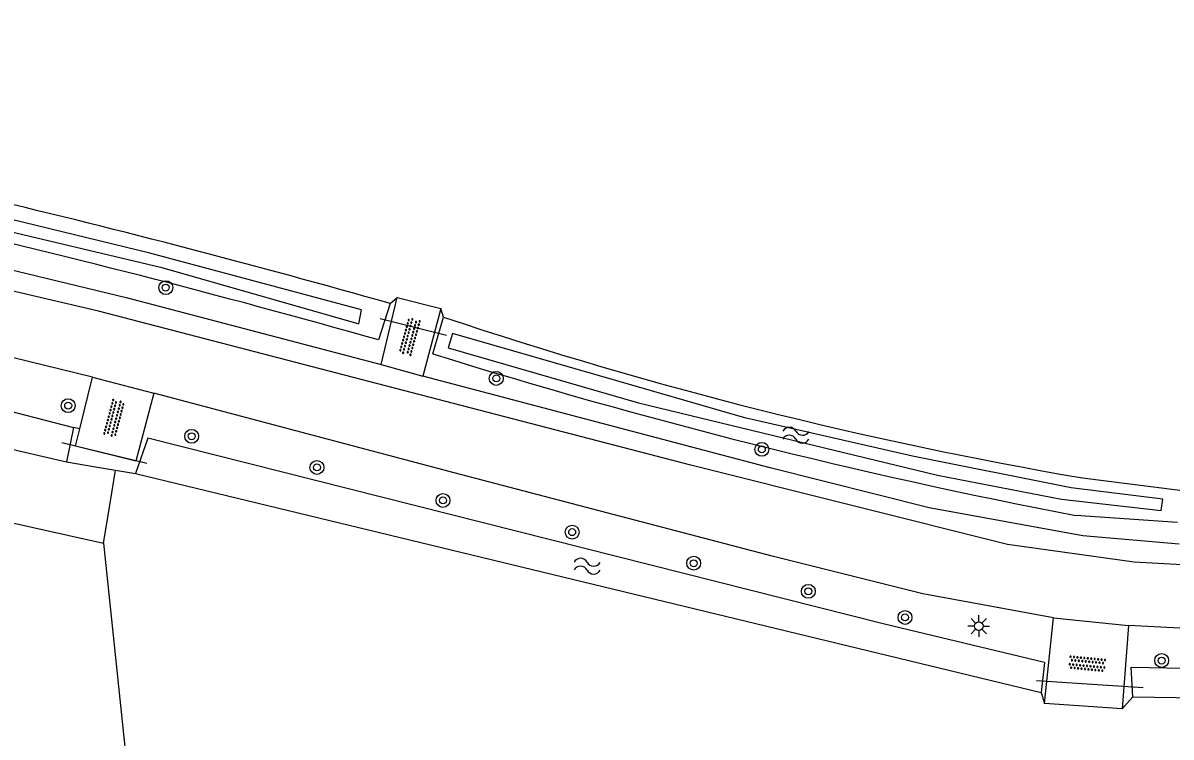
# Model space of a CAD drawing. Extents: x 136000 to 141000, y 400494 to 402006.
# Drawn here: x 138064.5 to 138130.6, y 400788.1 to 400829.2 of the extents above; entities that cross this region are included whole.
import ezdxf

# ---------------------------------------------------------------- set-up
doc = ezdxf.new("R2010")
doc.units = 0
for name, color, linetype in [('gg-afsc-erfafscheiding', 7, 'Continuous'), ('gg-afsc-hekwerk', 7, 'Continuous'), ('gg-knt-bronhoudergrens', 7, 'Continuous'), ('gg-knt-verharding', 7, 'Continuous'), ('gg-knt-verharding nz', 7, 'Continuous'), ('gg-kntw-bovenkant insteek waterloop', 7, 'Continuous'), ('gg-kntw-waterlijn', 7, 'Continuous'), ('gg-kwrk-duiker nz buis', 7, 'Continuous'), ('gt-grn-groengrens', 7, 'Continuous'), ('gt-symb-boom', 7, 'Continuous'), ('gt-symb-lichtmast', 7, 'Continuous'), ('gt-symb-overige verharding', 7, 'Continuous'), ('gt-symb-watersymbool', 7, 'Continuous')]:
    doc.layers.add(name, color=color, linetype=linetype)

# ---------------------------------------------------------------- blocks, each defined once
blk = doc.blocks.new('gt0-OVH')
at = {"layer": 'gt-symb-overige verharding'}
for points in [[(-0.972, 0.298), (-0.967, 0.308), (-0.965, 0.319), (-0.966, 0.33), (-0.971, 0.34), (-0.978, 0.348), (-0.988, 0.353), (-0.999, 0.355), (-1.01, 0.354), (-1.02, 0.349), (-1.028, 0.342), (-1.033, 0.332), (-1.035, 0.321), (-1.034, 0.31), (-1.029, 0.3), (-1.022, 0.292), (-1.012, 0.287), (-1.001, 0.285), (-0.99, 0.286), (-0.98, 0.291)], [(-0.872, 0.106), (-0.867, 0.116), (-0.865, 0.126), (-0.866, 0.137), (-0.871, 0.147), (-0.878, 0.156), (-0.888, 0.161), (-0.899, 0.163), (-0.91, 0.162), (-0.92, 0.157), (-0.928, 0.15), (-0.933, 0.14), (-0.935, 0.129), (-0.934, 0.118), (-0.929, 0.108), (-0.922, 0.1), (-0.912, 0.095), (-0.901, 0.092), (-0.89, 0.094), (-0.88, 0.098)], [(-0.772, 0.298), (-0.767, 0.308), (-0.765, 0.319), (-0.766, 0.33), (-0.771, 0.34), (-0.778, 0.348), (-0.788, 0.353), (-0.799, 0.355), (-0.81, 0.354), (-0.82, 0.349), (-0.828, 0.342), (-0.833, 0.332), (-0.835, 0.321), (-0.834, 0.31), (-0.829, 0.3), (-0.822, 0.292), (-0.812, 0.287), (-0.801, 0.285), (-0.79, 0.286), (-0.78, 0.291)], [(-0.672, 0.106), (-0.667, 0.116), (-0.665, 0.126), (-0.666, 0.137), (-0.671, 0.147), (-0.678, 0.156), (-0.688, 0.161), (-0.699, 0.163), (-0.71, 0.162), (-0.72, 0.157), (-0.728, 0.15), (-0.733, 0.14), (-0.735, 0.129), (-0.734, 0.118), (-0.729, 0.108), (-0.722, 0.1), (-0.712, 0.095), (-0.701, 0.092), (-0.69, 0.094), (-0.68, 0.098)], [(-0.572, 0.298), (-0.567, 0.308), (-0.565, 0.319), (-0.566, 0.33), (-0.571, 0.34), (-0.578, 0.348), (-0.588, 0.353), (-0.599, 0.355), (-0.61, 0.354), (-0.62, 0.349), (-0.628, 0.342), (-0.633, 0.332), (-0.635, 0.321), (-0.634, 0.31), (-0.629, 0.3), (-0.622, 0.292), (-0.612, 0.287), (-0.601, 0.285), (-0.59, 0.286), (-0.58, 0.291)], [(-0.472, 0.106), (-0.467, 0.116), (-0.465, 0.126), (-0.466, 0.137), (-0.471, 0.147), (-0.478, 0.156), (-0.488, 0.161), (-0.499, 0.163), (-0.51, 0.162), (-0.52, 0.157), (-0.528, 0.15), (-0.533, 0.14), (-0.535, 0.129), (-0.534, 0.118), (-0.529, 0.108), (-0.522, 0.1), (-0.512, 0.095), (-0.501, 0.092), (-0.49, 0.094), (-0.48, 0.098)], [(-0.372, 0.298), (-0.367, 0.308), (-0.365, 0.319), (-0.366, 0.33), (-0.371, 0.34), (-0.378, 0.348), (-0.388, 0.353), (-0.399, 0.355), (-0.41, 0.354), (-0.42, 0.349), (-0.428, 0.342), (-0.433, 0.332), (-0.435, 0.321), (-0.434, 0.31), (-0.429, 0.3), (-0.422, 0.292), (-0.412, 0.287), (-0.401, 0.285), (-0.39, 0.286), (-0.38, 0.291)], [(-0.272, 0.106), (-0.267, 0.116), (-0.265, 0.126), (-0.266, 0.137), (-0.271, 0.147), (-0.278, 0.156), (-0.288, 0.161), (-0.299, 0.163), (-0.31, 0.162), (-0.32, 0.157), (-0.328, 0.15), (-0.333, 0.14), (-0.335, 0.129), (-0.334, 0.118), (-0.329, 0.108), (-0.322, 0.1), (-0.312, 0.095), (-0.301, 0.092), (-0.29, 0.094), (-0.28, 0.098)], [(-0.172, 0.298), (-0.167, 0.308), (-0.165, 0.319), (-0.166, 0.33), (-0.171, 0.34), (-0.178, 0.348), (-0.188, 0.353), (-0.199, 0.355), (-0.21, 0.354), (-0.22, 0.349), (-0.228, 0.342), (-0.233, 0.332), (-0.235, 0.321), (-0.234, 0.31), (-0.229, 0.3), (-0.222, 0.292), (-0.212, 0.287), (-0.201, 0.285), (-0.19, 0.286), (-0.18, 0.291)], [(-0.072, 0.106), (-0.067, 0.116), (-0.065, 0.126), (-0.066, 0.137), (-0.071, 0.147), (-0.078, 0.156), (-0.088, 0.161), (-0.099, 0.163), (-0.11, 0.162), (-0.12, 0.157), (-0.128, 0.15), (-0.133, 0.14), (-0.135, 0.129), (-0.134, 0.118), (-0.129, 0.108), (-0.122, 0.1), (-0.112, 0.095), (-0.101, 0.092), (-0.09, 0.094), (-0.08, 0.098)], [(0.028, 0.298), (0.033, 0.308), (0.035, 0.319), (0.034, 0.33), (0.029, 0.34), (0.022, 0.348), (0.012, 0.353), (0.001, 0.355), (-0.01, 0.354), (-0.02, 0.349), (-0.028, 0.342), (-0.033, 0.332), (-0.035, 0.321), (-0.034, 0.31), (-0.029, 0.3), (-0.022, 0.292), (-0.012, 0.287), (-0.001, 0.285), (0.01, 0.286), (0.02, 0.291)], [(0.128, 0.106), (0.133, 0.116), (0.135, 0.126), (0.134, 0.137), (0.129, 0.147), (0.122, 0.156), (0.112, 0.161), (0.101, 0.163), (0.09, 0.162), (0.08, 0.157), (0.072, 0.15), (0.067, 0.14), (0.065, 0.129), (0.066, 0.118), (0.071, 0.108), (0.078, 0.1), (0.088, 0.095), (0.099, 0.092), (0.11, 0.094), (0.12, 0.098)], [(0.228, 0.298), (0.233, 0.308), (0.235, 0.319), (0.234, 0.33), (0.229, 0.34), (0.222, 0.348), (0.212, 0.353), (0.201, 0.355), (0.19, 0.354), (0.18, 0.349), (0.172, 0.342), (0.167, 0.332), (0.165, 0.321), (0.166, 0.31), (0.171, 0.3), (0.178, 0.292), (0.188, 0.287), (0.199, 0.285), (0.21, 0.286), (0.22, 0.291)], [(0.328, 0.106), (0.333, 0.116), (0.335, 0.126), (0.334, 0.137), (0.329, 0.147), (0.322, 0.156), (0.312, 0.161), (0.301, 0.163), (0.29, 0.162), (0.28, 0.157), (0.272, 0.15), (0.267, 0.14), (0.265, 0.129), (0.266, 0.118), (0.271, 0.108), (0.278, 0.1), (0.288, 0.095), (0.299, 0.092), (0.31, 0.094), (0.32, 0.098)], [(0.428, 0.298), (0.433, 0.308), (0.435, 0.319), (0.434, 0.33), (0.429, 0.34), (0.422, 0.348), (0.412, 0.353), (0.401, 0.355), (0.39, 0.354), (0.38, 0.349), (0.372, 0.342), (0.367, 0.332), (0.365, 0.321), (0.366, 0.31), (0.371, 0.3), (0.378, 0.292), (0.388, 0.287), (0.399, 0.285), (0.41, 0.286), (0.42, 0.291)], [(0.528, 0.106), (0.533, 0.116), (0.535, 0.126), (0.534, 0.137), (0.529, 0.147), (0.522, 0.156), (0.512, 0.161), (0.501, 0.163), (0.49, 0.162), (0.48, 0.157), (0.472, 0.15), (0.467, 0.14), (0.465, 0.129), (0.466, 0.118), (0.471, 0.108), (0.478, 0.1), (0.488, 0.095), (0.499, 0.092), (0.51, 0.094), (0.52, 0.098)], [(0.628, 0.298), (0.633, 0.308), (0.635, 0.319), (0.634, 0.33), (0.629, 0.34), (0.622, 0.348), (0.612, 0.353), (0.601, 0.355), (0.59, 0.354), (0.58, 0.349), (0.572, 0.342), (0.567, 0.332), (0.565, 0.321), (0.566, 0.31), (0.571, 0.3), (0.578, 0.292), (0.588, 0.287), (0.599, 0.285), (0.61, 0.286), (0.62, 0.291)], [(0.728, 0.106), (0.733, 0.116), (0.735, 0.126), (0.734, 0.137), (0.729, 0.147), (0.722, 0.156), (0.712, 0.161), (0.701, 0.163), (0.69, 0.162), (0.68, 0.157), (0.672, 0.15), (0.667, 0.14), (0.665, 0.129), (0.666, 0.118), (0.671, 0.108), (0.678, 0.1), (0.688, 0.095), (0.699, 0.092), (0.71, 0.094), (0.72, 0.098)], [(0.828, 0.298), (0.833, 0.308), (0.835, 0.319), (0.834, 0.33), (0.829, 0.34), (0.822, 0.348), (0.812, 0.353), (0.801, 0.355), (0.79, 0.354), (0.78, 0.349), (0.772, 0.342), (0.767, 0.332), (0.765, 0.321), (0.766, 0.31), (0.771, 0.3), (0.778, 0.292), (0.788, 0.287), (0.799, 0.285), (0.81, 0.286), (0.82, 0.291)], [(0.928, 0.106), (0.933, 0.116), (0.935, 0.126), (0.934, 0.137), (0.929, 0.147), (0.922, 0.156), (0.912, 0.161), (0.901, 0.163), (0.89, 0.162), (0.88, 0.157), (0.872, 0.15), (0.867, 0.14), (0.865, 0.129), (0.866, 0.118), (0.871, 0.108), (0.878, 0.1), (0.888, 0.095), (0.899, 0.092), (0.91, 0.094), (0.92, 0.098)], [(1.028, 0.298), (1.033, 0.308), (1.035, 0.319), (1.034, 0.33), (1.029, 0.34), (1.022, 0.348), (1.012, 0.353), (1.001, 0.355), (0.99, 0.354), (0.98, 0.349), (0.972, 0.342), (0.967, 0.332), (0.965, 0.321), (0.966, 0.31), (0.971, 0.3), (0.978, 0.292), (0.988, 0.287), (0.999, 0.285), (1.01, 0.286), (1.02, 0.291)], [(-0.972, -0.142), (-0.967, -0.132), (-0.965, -0.121), (-0.966, -0.11), (-0.971, -0.1), (-0.978, -0.092), (-0.988, -0.087), (-0.999, -0.085), (-1.01, -0.086), (-1.02, -0.091), (-1.028, -0.098), (-1.033, -0.108), (-1.035, -0.119), (-1.034, -0.13), (-1.029, -0.14), (-1.022, -0.148), (-1.012, -0.153), (-1.001, -0.155), (-0.99, -0.154), (-0.98, -0.149)], [(-0.872, -0.334), (-0.867, -0.324), (-0.865, -0.314), (-0.866, -0.303), (-0.871, -0.293), (-0.878, -0.284), (-0.888, -0.279), (-0.899, -0.277), (-0.91, -0.278), (-0.92, -0.283), (-0.928, -0.29), (-0.933, -0.3), (-0.935, -0.311), (-0.934, -0.322), (-0.929, -0.332), (-0.922, -0.34), (-0.912, -0.345), (-0.901, -0.348), (-0.89, -0.346), (-0.88, -0.342)], [(-0.772, -0.142), (-0.767, -0.132), (-0.765, -0.121), (-0.766, -0.11), (-0.771, -0.1), (-0.778, -0.092), (-0.788, -0.087), (-0.799, -0.085), (-0.81, -0.086), (-0.82, -0.091), (-0.828, -0.098), (-0.833, -0.108), (-0.835, -0.119), (-0.834, -0.13), (-0.829, -0.14), (-0.822, -0.148), (-0.812, -0.153), (-0.801, -0.155), (-0.79, -0.154), (-0.78, -0.149)], [(-0.672, -0.334), (-0.667, -0.324), (-0.665, -0.314), (-0.666, -0.303), (-0.671, -0.293), (-0.678, -0.284), (-0.688, -0.279), (-0.699, -0.277), (-0.71, -0.278), (-0.72, -0.283), (-0.728, -0.29), (-0.733, -0.3), (-0.735, -0.311), (-0.734, -0.322), (-0.729, -0.332), (-0.722, -0.34), (-0.712, -0.345), (-0.701, -0.348), (-0.69, -0.346), (-0.68, -0.342)], [(-0.572, -0.142), (-0.567, -0.132), (-0.565, -0.121), (-0.566, -0.11), (-0.571, -0.1), (-0.578, -0.092), (-0.588, -0.087), (-0.599, -0.085), (-0.61, -0.086), (-0.62, -0.091), (-0.628, -0.098), (-0.633, -0.108), (-0.635, -0.119), (-0.634, -0.13), (-0.629, -0.14), (-0.622, -0.148), (-0.612, -0.153), (-0.601, -0.155), (-0.59, -0.154), (-0.58, -0.149)], [(-0.472, -0.334), (-0.467, -0.324), (-0.465, -0.314), (-0.466, -0.303), (-0.471, -0.293), (-0.478, -0.284), (-0.488, -0.279), (-0.499, -0.277), (-0.51, -0.278), (-0.52, -0.283), (-0.528, -0.29), (-0.533, -0.3), (-0.535, -0.311), (-0.534, -0.322), (-0.529, -0.332), (-0.522, -0.34), (-0.512, -0.345), (-0.501, -0.348), (-0.49, -0.346), (-0.48, -0.342)], [(-0.372, -0.142), (-0.367, -0.132), (-0.365, -0.121), (-0.366, -0.11), (-0.371, -0.1), (-0.378, -0.092), (-0.388, -0.087), (-0.399, -0.085), (-0.41, -0.086), (-0.42, -0.091), (-0.428, -0.098), (-0.433, -0.108), (-0.435, -0.119), (-0.434, -0.13), (-0.429, -0.14), (-0.422, -0.148), (-0.412, -0.153), (-0.401, -0.155), (-0.39, -0.154), (-0.38, -0.149)], [(-0.272, -0.334), (-0.267, -0.324), (-0.265, -0.314), (-0.266, -0.303), (-0.271, -0.293), (-0.278, -0.284), (-0.288, -0.279), (-0.299, -0.277), (-0.31, -0.278), (-0.32, -0.283), (-0.328, -0.29), (-0.333, -0.3), (-0.335, -0.311), (-0.334, -0.322), (-0.329, -0.332), (-0.322, -0.34), (-0.312, -0.345), (-0.301, -0.348), (-0.29, -0.346), (-0.28, -0.342)], [(-0.172, -0.142), (-0.167, -0.132), (-0.165, -0.121), (-0.166, -0.11), (-0.171, -0.1), (-0.178, -0.092), (-0.188, -0.087), (-0.199, -0.085), (-0.21, -0.086), (-0.22, -0.091), (-0.228, -0.098), (-0.233, -0.108), (-0.235, -0.119), (-0.234, -0.13), (-0.229, -0.14), (-0.222, -0.148), (-0.212, -0.153), (-0.201, -0.155), (-0.19, -0.154), (-0.18, -0.149)], [(-0.072, -0.334), (-0.067, -0.324), (-0.065, -0.314), (-0.066, -0.303), (-0.071, -0.293), (-0.078, -0.284), (-0.088, -0.279), (-0.099, -0.277), (-0.11, -0.278), (-0.12, -0.283), (-0.128, -0.29), (-0.133, -0.3), (-0.135, -0.311), (-0.134, -0.322), (-0.129, -0.332), (-0.122, -0.34), (-0.112, -0.345), (-0.101, -0.348), (-0.09, -0.346), (-0.08, -0.342)], [(0.028, -0.142), (0.033, -0.132), (0.035, -0.121), (0.034, -0.11), (0.029, -0.1), (0.022, -0.092), (0.012, -0.087), (0.001, -0.085), (-0.01, -0.086), (-0.02, -0.091), (-0.028, -0.098), (-0.033, -0.108), (-0.035, -0.119), (-0.034, -0.13), (-0.029, -0.14), (-0.022, -0.148), (-0.012, -0.153), (-0.001, -0.155), (0.01, -0.154), (0.02, -0.149)], [(0.128, -0.334), (0.133, -0.324), (0.135, -0.314), (0.134, -0.303), (0.129, -0.293), (0.122, -0.284), (0.112, -0.279), (0.101, -0.277), (0.09, -0.278), (0.08, -0.283), (0.072, -0.29), (0.067, -0.3), (0.065, -0.311), (0.066, -0.322), (0.071, -0.332), (0.078, -0.34), (0.088, -0.345), (0.099, -0.348), (0.11, -0.346), (0.12, -0.342)], [(0.228, -0.142), (0.233, -0.132), (0.235, -0.121), (0.234, -0.11), (0.229, -0.1), (0.222, -0.092), (0.212, -0.087), (0.201, -0.085), (0.19, -0.086), (0.18, -0.091), (0.172, -0.098), (0.167, -0.108), (0.165, -0.119), (0.166, -0.13), (0.171, -0.14), (0.178, -0.148), (0.188, -0.153), (0.199, -0.155), (0.21, -0.154), (0.22, -0.149)], [(0.328, -0.334), (0.333, -0.324), (0.335, -0.314), (0.334, -0.303), (0.329, -0.293), (0.322, -0.284), (0.312, -0.279), (0.301, -0.277), (0.29, -0.278), (0.28, -0.283), (0.272, -0.29), (0.267, -0.3), (0.265, -0.311), (0.266, -0.322), (0.271, -0.332), (0.278, -0.34), (0.288, -0.345), (0.299, -0.348), (0.31, -0.346), (0.32, -0.342)], [(0.428, -0.142), (0.433, -0.132), (0.435, -0.121), (0.434, -0.11), (0.429, -0.1), (0.422, -0.092), (0.412, -0.087), (0.401, -0.085), (0.39, -0.086), (0.38, -0.091), (0.372, -0.098), (0.367, -0.108), (0.365, -0.119), (0.366, -0.13), (0.371, -0.14), (0.378, -0.148), (0.388, -0.153), (0.399, -0.155), (0.41, -0.154), (0.42, -0.149)], [(0.528, -0.334), (0.533, -0.324), (0.535, -0.314), (0.534, -0.303), (0.529, -0.293), (0.522, -0.284), (0.512, -0.279), (0.501, -0.277), (0.49, -0.278), (0.48, -0.283), (0.472, -0.29), (0.467, -0.3), (0.465, -0.311), (0.466, -0.322), (0.471, -0.332), (0.478, -0.34), (0.488, -0.345), (0.499, -0.348), (0.51, -0.346), (0.52, -0.342)], [(0.628, -0.142), (0.633, -0.132), (0.635, -0.121), (0.634, -0.11), (0.629, -0.1), (0.622, -0.092), (0.612, -0.087), (0.601, -0.085), (0.59, -0.086), (0.58, -0.091), (0.572, -0.098), (0.567, -0.108), (0.565, -0.119), (0.566, -0.13), (0.571, -0.14), (0.578, -0.148), (0.588, -0.153), (0.599, -0.155), (0.61, -0.154), (0.62, -0.149)], [(0.728, -0.334), (0.733, -0.324), (0.735, -0.314), (0.734, -0.303), (0.729, -0.293), (0.722, -0.284), (0.712, -0.279), (0.701, -0.277), (0.69, -0.278), (0.68, -0.283), (0.672, -0.29), (0.667, -0.3), (0.665, -0.311), (0.666, -0.322), (0.671, -0.332), (0.678, -0.34), (0.688, -0.345), (0.699, -0.348), (0.71, -0.346), (0.72, -0.342)], [(0.828, -0.142), (0.833, -0.132), (0.835, -0.121), (0.834, -0.11), (0.829, -0.1), (0.822, -0.092), (0.812, -0.087), (0.801, -0.085), (0.79, -0.086), (0.78, -0.091), (0.772, -0.098), (0.767, -0.108), (0.765, -0.119), (0.766, -0.13), (0.771, -0.14), (0.778, -0.148), (0.788, -0.153), (0.799, -0.155), (0.81, -0.154), (0.82, -0.149)], [(0.928, -0.334), (0.933, -0.324), (0.935, -0.314), (0.934, -0.303), (0.929, -0.293), (0.922, -0.284), (0.912, -0.279), (0.901, -0.277), (0.89, -0.278), (0.88, -0.283), (0.872, -0.29), (0.867, -0.3), (0.865, -0.311), (0.866, -0.322), (0.871, -0.332), (0.878, -0.34), (0.888, -0.345), (0.899, -0.348), (0.91, -0.346), (0.92, -0.342)], [(1.028, -0.142), (1.033, -0.132), (1.035, -0.121), (1.034, -0.11), (1.029, -0.1), (1.022, -0.092), (1.012, -0.087), (1.001, -0.085), (0.99, -0.086), (0.98, -0.091), (0.972, -0.098), (0.967, -0.108), (0.965, -0.119), (0.966, -0.13), (0.971, -0.14), (0.978, -0.148), (0.988, -0.153), (0.999, -0.155), (1.01, -0.154), (1.02, -0.149)]]:
    blk.add_lwpolyline(points, close=True, dxfattribs=at)
blk = doc.blocks.new('gt0-BOOM')
at = {"layer": 'gt-symb-boom'}
for radius in [0.4, 0.2]:
    blk.add_circle((0, 0), radius, dxfattribs=at)
blk = doc.blocks.new('gt0-LMAST')
at = {"layer": 'gt-symb-lichtmast'}
for p, q in [((-0.182, 0.173), (-0.447, 0.438)), ((-0.005, 0.246), (-0.005, 0.621)), ((0.172, 0.173), (0.437, 0.438)), ((-0.255, -0.004), (-0.63, -0.004)), ((-0.182, -0.181), (-0.447, -0.446)), ((-0.005, -0.254), (-0.005, -0.629)), ((0.437, -0.446), (0.172, -0.181)), ((0.245, -0.004), (0.62, -0.004))]:
    blk.add_line(p, q, dxfattribs=at)
blk.add_circle((-0.005, -0.004), 0.25, dxfattribs=at)
blk = doc.blocks.new('gt0-WA')
at = {"layer": 'gt-symb-watersymbool'}
for centre, start, end in [((-0.323, 0.022), 28.07249, 151.92751), ((0.427, 0.422), 208.07248, 331.92751), ((-0.323, -0.428), 28.07249, 151.92751), ((0.427, -0.028), 208.07248, 331.92751)]:
    blk.add_arc(centre, 0.425, start, end, dxfattribs=at)

msp = doc.modelspace()

# ---------------------------------------------------------------- linework, layer by layer
at = {"layer": 'gg-afsc-erfafscheiding'}
msp.add_line((138069.789, 400803.448), (138070.937, 400803.256), dxfattribs=at)
msp.add_lwpolyline([(138066.96, 400803.919), (138068.641, 400803.639), (138069.789, 400803.448)], dxfattribs=at)
at = {"layer": 'gg-afsc-hekwerk'}
msp.add_line((138028.096, 400808.374), (138069.106, 400799.233), dxfattribs=at)
at = {"layer": 'gg-knt-bronhoudergrens'}
msp.add_line((138069.106, 400799.233), (138074.97, 400742.82), dxfattribs=at)
at = {"layer": 'gg-knt-verharding'}
for p, q in [((138085.087, 400809.544), (138086.025, 400813.395)), ((138086.025, 400813.395), (138088.533, 400812.768)), ((138088.533, 400812.768), (138087.491, 400808.865)), ((138085.087, 400809.544), (138087.491, 400808.865)), ((138067.737, 400805.821), (138068.47, 400808.805)), ((138068.47, 400808.805), (138071.998, 400807.892)), ((138123.309, 400790.009), (138123.84, 400794.931)), ((138123.84, 400794.931), (138128.158, 400794.496)), ((138128.158, 400794.496), (138127.792, 400789.697)), ((138127.792, 400789.697), (138123.309, 400790.009))]:
    msp.add_line(p, q, dxfattribs=at)
for points in [[(138014.45, 400825.862), (138024.195, 400823.623), (138040.524, 400820.143), (138060.689, 400815.736), (138070.398, 400813.387), (138085.087, 400809.544)], [(138068.47, 400808.805), (138059.255, 400811.062), (138037.604, 400815.941)], [(138131.08, 400799.184), (138125.533, 400799.66), (138116.669, 400801.27), (138107.503, 400803.583), (138087.491, 400808.865)], [(138071.998, 400807.892), (138070.966, 400803.975), (138067.493, 400804.83), (138067.737, 400805.821)], [(138123.84, 400794.931), (138116.297, 400796.321), (138107.703, 400798.48), (138089.31, 400803.298), (138071.998, 400807.892)], [(138174.771, 400793.785), (138169.361, 400793.7), (138159.388, 400793.608), (138148.84, 400793.618), (138138.131, 400793.97), (138128.158, 400794.496)]]:
    msp.add_lwpolyline(points, dxfattribs=at)
at = {"layer": 'gg-knt-verharding nz'}
msp.add_lwpolyline([(138174.69, 400797.724), (138151.824, 400797.351), (138136.433, 400797.7), (138128.477, 400798.154), (138121.183, 400799.167), (138102.931, 400803.74), (138083.947, 400808.662), (138068.801, 400812.607), (138057.633, 400815.225), (138018.966, 400823.812), (138014.22, 400824.825)], dxfattribs=at)
at = {"layer": 'gg-kntw-bovenkant insteek waterloop'}
for p, q in [((138085.606, 400813.048), (138084.942, 400810.95)), ((138040.924, 400812.71), (138067.363, 400805.913)), ((138088.069, 400810.155), (138088.689, 400812.267)), ((138039.405, 400810.379), (138066.96, 400803.919)), ((138067.363, 400805.913), (138066.96, 400803.919)), ((138070.937, 400803.256), (138123.133, 400790.63)), ((138125.497, 400803.003), (138131.107, 400802.287)), ((138130.981, 400800.436), (138125.125, 400800.835)), ((138123.309, 400792.367), (138123.133, 400790.63))]:
    msp.add_line(p, q, dxfattribs=at)
for points in [[(138123.309, 400792.367), (138114.092, 400794.564), (138071.65, 400805.29), (138070.937, 400803.256)], [(138128.405, 400790.395), (138128.307, 400792.097), (138143.643, 400791.808), (138153.497, 400791.699), (138177.916, 400791.236)], [(138128.405, 400790.395), (138153.434, 400790), (138177.898, 400789.536)]]:
    msp.add_lwpolyline(points, dxfattribs=at)
for centre, radius, start, end in [((137938.026, 400294.409), 537.028, 74.12301, 80.1871), ((137938.194, 400295.13), 538.488, 74.11238, 76.66437), ((138167.291, 401046.815), 247.368, 251.47294, 260.27298), ((138188.431, 401130.864), 336.046, 252.62313, 259.14145)]:
    msp.add_arc(centre, radius, start, end, dxfattribs=at)
at = {"layer": 'gg-kntw-waterlijn'}
for points in [[(138083.959, 400812.69), (138071.774, 400815.959), (138055.812, 400819.835), (138042.197, 400822.672), (138029.794, 400825.003), (138011.926, 400829.216), (138011.949, 400828.263), (138029.988, 400824.154), (138051.993, 400819.96), (138060.298, 400818.002), (138072.385, 400815.153), (138082.532, 400812.242), (138083.802, 400811.878), (138083.959, 400812.69)], [(138130.142, 400801.779), (138124.855, 400802.438), (138115.71, 400804.254), (138106.052, 400806.454), (138098.677, 400808.588), (138089.197, 400811.331), (138088.956, 400810.5), (138099.918, 400807.328), (138117.146, 400803.155), (138124.3, 400801.776), (138130.032, 400801.127), (138130.142, 400801.779)]]:
    msp.add_lwpolyline(points, dxfattribs=at)
at = {"layer": 'gg-kwrk-duiker nz buis'}
for p, q in [((138088.854, 400811.203), (138085.047, 400812.159)), ((138071.59, 400803.822), (138066.706, 400805.03)), ((138128.992, 400790.899), (138122.858, 400791.305))]:
    msp.add_line(p, q, dxfattribs=at)
at = {"layer": 'gt-grn-groengrens'}
for p, q in [((138085.606, 400813.048), (138086.025, 400813.395)), ((138088.689, 400812.267), (138088.533, 400812.768)), ((138067.737, 400805.821), (138067.363, 400805.913)), ((138069.364, 400800.826), (138069.789, 400803.448)), ((138069.106, 400799.233), (138069.364, 400800.826)), ((138123.133, 400790.63), (138123.309, 400790.009)), ((138128.405, 400790.395), (138127.792, 400789.697))]:
    msp.add_line(p, q, dxfattribs=at)

# ---------------------------------------------------------------- block references
at = {"layer": 'gt-symb-boom'}
for p in [(138072.685, 400813.965), (138091.728, 400808.735), (138067.063, 400807.165), (138074.176, 400805.399), (138107.03, 400804.644), (138081.395, 400803.605), (138088.657, 400801.704), (138096.1, 400799.876), (138103.104, 400798.085), (138109.708, 400796.464), (138115.28, 400794.963), (138130.067, 400792.477)]:
    msp.add_blockref('gt0-BOOM', p, dxfattribs=at)
at = {"layer": 'gt-symb-lichtmast'}
msp.add_blockref('gt0-LMAST', (138119.531, 400794.464), dxfattribs=at)
at = {"layer": 'gt-symb-overige verharding'}
for p, rotation in [((138086.741, 400811.145), -105.37072543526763), ((138069.708, 400806.446), 75.17189147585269), ((138125.778, 400792.288), -5.4539188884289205)]:
    msp.add_blockref('gt0-OVH', p, dxfattribs=dict(at, rotation=rotation))
at = {"layer": 'gt-symb-watersymbool'}
for p, rotation in [((138108.936, 400805.464), -0.5156480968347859), ((138096.909, 400797.917), -0.5156480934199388)]:
    msp.add_blockref('gt0-WA', p, dxfattribs=dict(at, rotation=rotation))

doc.saveas('drawing.dxf')
